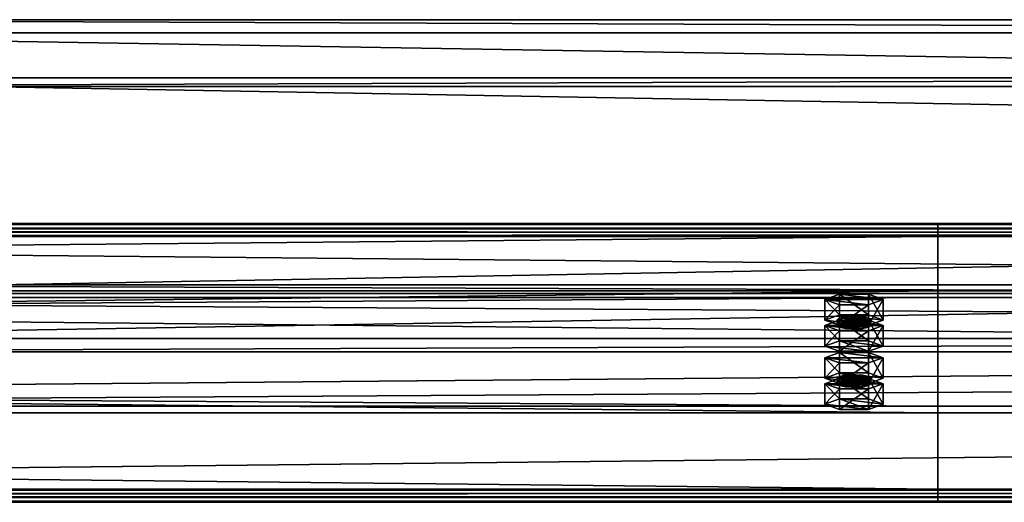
# Model space of a CAD drawing. Header units: millimetres. Extents: x -333 to 67333, y -930 to 39730.
# Tile 638 of 656: x 5772 to 6124, y 24963 to 25135. Entities that reach past the tile are written whole.
import ezdxf

# ---------------------------------------------------------------- set-up
doc = ezdxf.new("R2010")
doc.units = ezdxf.units.MM
for name, color, linetype in [('13', 7, 'Continuous'), ('5', 7, 'Continuous'), ('95', 7, 'Continuous')]:
    doc.layers.add(name, color=color, linetype=linetype)

msp = doc.modelspace()

# ---------------------------------------------------------------- meshes
at = {"layer": '13', "color": 30}
mesh = msp.add_polyface(dxfattribs=at)
corners = [(-330.01, 24965.81, 6372.77), (-330.01, 25038.2, 6357.38), (6099.99, 25038.2, 6357.38), (6099.99, 24965.81, 6372.77), (-330.01, 24997.03, 6163.71), (6099.99, 24997.03, 6163.71), (-330.01, 25057.68, 6150.82), (6099.99, 25057.68, 6150.82), (-330.01, 25060.38, 6163.54), (6099.99, 25060.38, 6163.54), (-330.01, 25062.33, 6163.12), (6099.99, 25062.33, 6163.12), (-330.01, 25059.22, 6148.45), (6099.99, 25059.22, 6148.45), (-330.01, 24994.66, 6162.17), (6099.99, 24994.66, 6162.17), (-330.01, 25035.82, 6355.84), (6099.99, 25035.82, 6355.84), (-330.01, 24967.35, 6370.4), (6099.99, 24967.35, 6370.4), (-330.01, 24964.65, 6357.68), (6099.99, 24964.65, 6357.68), (-330.01, 24962.69, 6358.1), (6099.99, 24962.69, 6358.1)]
mesh.append_faces([[corners[k] for k in face] for face in [(0, 2, 3, 3), (1, 5, 2, 2), (4, 7, 5, 5), (6, 9, 7, 7), (8, 11, 9, 9), (10, 13, 11, 11), (12, 15, 13, 13), (14, 17, 15, 15), (16, 19, 17, 17), (18, 21, 19, 19), (20, 23, 21, 21), (22, 3, 23, 23), (20, 0, 22, 22), (8, 12, 10, 10), (11, 7, 9, 9)]], dxfattribs={"vtx0": -1, "color": 30})
mesh.append_faces([[corners[k] for k in face] for face in [(0, 16, 1, 1), (16, 0, 18, 18), (18, 0, 20, 20), (12, 6, 14, 14), (14, 1, 16, 16), (3, 19, 23, 23), (19, 2, 17, 17), (17, 2, 15, 15), (15, 5, 13, 13)]], dxfattribs={"vtx0": -1, "vtx1": -1, "color": 30})
mesh.append_faces([[corners[k] for k in face] for face in [(12, 8, 6, 6), (14, 6, 4, 4), (14, 4, 1, 1), (7, 11, 13, 13), (19, 3, 2, 2), (15, 2, 5, 5), (13, 5, 7, 7)]], dxfattribs={"vtx0": -1, "vtx2": -1, "vtx3": -1, "color": 30})
mesh.append_faces([[corners[k] for k in face] for face in [(21, 23, 19, 19)]], dxfattribs={"vtx1": -1, "color": 30})
mesh.append_faces([[corners[k] for k in face] for face in [(0, 1, 2, 2), (1, 4, 5, 5), (4, 6, 7, 7), (6, 8, 9, 9), (8, 10, 11, 11), (10, 12, 13, 13), (12, 14, 15, 15), (14, 16, 17, 17), (16, 18, 19, 19), (18, 20, 21, 21), (20, 22, 23, 23), (22, 0, 3, 3)]], dxfattribs={"vtx2": -1, "vtx3": -1, "color": 30})
mesh = msp.add_polyface(dxfattribs=at)
corners = [(4899.99, 24965.81, 6372.77), (4899.99, 25038.2, 6357.38), (11699.99, 25038.2, 6357.38), (11699.99, 24965.81, 6372.77), (4899.99, 24997.03, 6163.71), (11699.99, 24997.03, 6163.71), (4899.99, 25057.68, 6150.82), (11699.99, 25057.68, 6150.82), (4899.99, 25060.38, 6163.54), (11699.99, 25060.38, 6163.54), (4899.99, 25062.33, 6163.12), (11699.99, 25062.33, 6163.12), (4899.99, 25059.22, 6148.45), (11699.99, 25059.22, 6148.45), (4899.99, 24994.66, 6162.17), (11699.99, 24994.66, 6162.17), (4899.99, 25035.82, 6355.84), (11699.99, 25035.82, 6355.84), (4899.99, 24967.35, 6370.4), (11699.99, 24967.35, 6370.4), (4899.99, 24964.65, 6357.68), (11699.99, 24964.65, 6357.68), (4899.99, 24962.69, 6358.1), (11699.99, 24962.69, 6358.1)]
mesh.append_faces([[corners[k] for k in face] for face in [(0, 2, 3, 3), (1, 5, 2, 2), (4, 7, 5, 5), (6, 9, 7, 7), (8, 11, 9, 9), (10, 13, 11, 11), (12, 15, 13, 13), (14, 17, 15, 15), (16, 19, 17, 17), (18, 21, 19, 19), (20, 23, 21, 21), (22, 3, 23, 23), (20, 0, 22, 22), (8, 12, 10, 10), (11, 7, 9, 9)]], dxfattribs={"vtx0": -1, "color": 30})
mesh.append_faces([[corners[k] for k in face] for face in [(0, 16, 1, 1), (16, 0, 18, 18), (18, 0, 20, 20), (12, 6, 14, 14), (14, 1, 16, 16), (3, 19, 23, 23), (19, 2, 17, 17), (17, 2, 15, 15), (15, 5, 13, 13)]], dxfattribs={"vtx0": -1, "vtx1": -1, "color": 30})
mesh.append_faces([[corners[k] for k in face] for face in [(12, 8, 6, 6), (14, 6, 4, 4), (14, 4, 1, 1), (7, 11, 13, 13), (19, 3, 2, 2), (15, 2, 5, 5), (13, 5, 7, 7)]], dxfattribs={"vtx0": -1, "vtx2": -1, "vtx3": -1, "color": 30})
mesh.append_faces([[corners[k] for k in face] for face in [(21, 23, 19, 19)]], dxfattribs={"vtx1": -1, "color": 30})
mesh.append_faces([[corners[k] for k in face] for face in [(0, 1, 2, 2), (1, 4, 5, 5), (4, 6, 7, 7), (6, 8, 9, 9), (8, 10, 11, 11), (10, 12, 13, 13), (12, 14, 15, 15), (14, 16, 17, 17), (16, 18, 19, 19), (18, 20, 21, 21), (20, 22, 23, 23), (22, 0, 3, 3)]], dxfattribs={"vtx2": -1, "vtx3": -1, "color": 30})
at = {"layer": '5', "color": 131}
mesh = msp.add_polyface(dxfattribs=at)
corners = [(11009.95, 25111.2, 6008.63), (11009.95, 25021.21, 6027.75), (5589.94, 25021.21, 6027.75), (5589.94, 25111.2, 6008.63), (11009.95, 25040.33, 6117.74), (5589.94, 25040.33, 6117.74), (11009.95, 25130.32, 6098.62), (5589.94, 25130.32, 6098.62), (11009.95, 25114.28, 6003.88), (11009.95, 25135.07, 6101.7), (5589.94, 25135.07, 6101.7), (5589.94, 25114.28, 6003.88), (11009.95, 25037.25, 6122.49), (5589.94, 25037.25, 6122.49), (11009.95, 25016.46, 6024.67), (5589.94, 25016.46, 6024.67)]
mesh.append_faces([[corners[k] for k in face] for face in [(0, 2, 3, 3), (1, 5, 2, 2), (4, 7, 5, 5), (6, 3, 7, 7), (8, 10, 11, 11), (9, 13, 10, 10), (12, 15, 13, 13), (14, 11, 15, 15)]], dxfattribs={"vtx0": -1, "color": 131})
mesh.append_faces([[corners[k] for k in face] for face in [(6, 8, 0, 0), (12, 4, 14, 14), (11, 3, 15, 15), (3, 10, 7, 7), (7, 10, 5, 5), (15, 2, 13, 13), (2, 15, 3, 3), (13, 5, 10, 10)]], dxfattribs={"vtx0": -1, "vtx1": -1, "color": 131})
mesh.append_faces([[corners[k] for k in face] for face in [(9, 6, 4, 4), (6, 9, 8, 8), (0, 8, 14, 14), (4, 12, 9, 9), (14, 4, 1, 1), (14, 1, 0, 0), (3, 11, 10, 10), (13, 2, 5, 5)]], dxfattribs={"vtx0": -1, "vtx2": -1, "vtx3": -1, "color": 131})
mesh.append_faces([[corners[k] for k in face] for face in [(0, 1, 2, 2), (1, 4, 5, 5), (4, 6, 7, 7), (6, 0, 3, 3), (8, 9, 10, 10), (9, 12, 13, 13), (12, 14, 15, 15), (14, 8, 11, 11)]], dxfattribs={"vtx2": -1, "vtx3": -1, "color": 131})
at = {"layer": '95', "color": 20}
mesh = msp.add_polyface(dxfattribs=at)
corners = [(6075.99, 25027.8, 6308.48), (6075.19, 25027.18, 6305.54), (6075.19, 25025.22, 6305.96), (6075.99, 25025.84, 6308.89), (6072.99, 25026.72, 6303.39), (6072.99, 25024.76, 6303.81), (6069.99, 25026.55, 6302.61), (6069.99, 25024.6, 6303.02), (6066.99, 25026.72, 6303.39), (6066.99, 25024.76, 6303.81), (6064.79, 25027.18, 6305.54), (6064.79, 25025.22, 6305.96), (6063.99, 25027.8, 6308.48), (6063.99, 25025.84, 6308.89), (6064.79, 25028.42, 6311.41), (6064.79, 25026.47, 6311.83), (6066.99, 25028.88, 6313.56), (6066.99, 25026.92, 6313.98), (6069.99, 25029.05, 6314.35), (6069.99, 25027.09, 6314.76), (6072.99, 25028.88, 6313.56), (6072.99, 25026.92, 6313.98), (6075.19, 25028.42, 6311.41), (6075.19, 25026.47, 6311.83), (6080.38, 25025.84, 6308.89), (6075.19, 25023.97, 6300.09), (6075.19, 25016.64, 6301.65), (6080.38, 25018.51, 6310.45), (6064.79, 25023.97, 6300.09), (6064.79, 25016.64, 6301.65), (6059.6, 25025.84, 6308.89), (6059.6, 25018.51, 6310.45), (6064.79, 25027.72, 6317.7), (6064.79, 25020.38, 6319.26), (6075.19, 25027.72, 6317.7), (6075.19, 25020.38, 6319.26), (6080.38, 25035.14, 6306.92), (6075.19, 25033.27, 6298.11), (6075.19, 25025.93, 6299.67), (6080.38, 25027.8, 6308.48), (6064.79, 25033.27, 6298.11), (6064.79, 25025.93, 6299.67), (6059.6, 25035.14, 6306.92), (6059.6, 25027.8, 6308.48), (6064.79, 25037.01, 6315.72), (6064.79, 25029.67, 6317.28), (6075.19, 25037.01, 6315.72), (6075.19, 25029.67, 6317.28), (6075.99, 25007.01, 6210.66), (6075.19, 25006.39, 6207.73), (6075.19, 25004.43, 6208.14), (6075.99, 25005.05, 6211.08), (6072.99, 25005.93, 6205.58), (6072.99, 25003.97, 6206), (6069.99, 25005.76, 6204.79), (6069.99, 25003.81, 6205.21), (6066.99, 25005.93, 6205.58), (6066.99, 25003.97, 6206), (6064.79, 25006.39, 6207.73), (6064.79, 25004.43, 6208.14), (6063.99, 25007.01, 6210.66), (6063.99, 25005.05, 6211.08), (6064.79, 25007.63, 6213.6), (6064.79, 25005.68, 6214.01), (6066.99, 25008.09, 6215.75), (6066.99, 25006.13, 6216.16), (6069.99, 25008.26, 6216.53), (6069.99, 25006.3, 6216.95), (6072.99, 25008.09, 6215.75), (6072.99, 25006.13, 6216.16), (6075.19, 25007.63, 6213.6), (6075.19, 25005.68, 6214.01), (6080.38, 25005.05, 6211.08), (6075.19, 25003.18, 6202.27), (6075.19, 24995.85, 6203.83), (6080.38, 24997.72, 6212.64), (6064.79, 25003.18, 6202.27), (6064.79, 24995.85, 6203.83), (6059.6, 25005.05, 6211.08), (6059.6, 24997.72, 6212.64), (6064.79, 25006.92, 6219.88), (6064.79, 24999.59, 6221.44), (6075.19, 25006.92, 6219.88), (6075.19, 24999.59, 6221.44), (6080.38, 25014.35, 6209.1), (6075.19, 25012.47, 6200.3), (6075.19, 25005.14, 6201.86), (6080.38, 25007.01, 6210.66), (6064.79, 25012.47, 6200.3), (6064.79, 25005.14, 6201.86), (6059.6, 25014.35, 6209.1), (6059.6, 25007.01, 6210.66), (6064.79, 25016.22, 6217.91), (6064.79, 25008.88, 6219.47), (6075.19, 25016.22, 6217.91), (6075.19, 25008.88, 6219.47)]
mesh.append_faces([[corners[k] for k in face] for face in [(0, 2, 3, 3), (1, 5, 2, 2), (4, 7, 5, 5), (6, 9, 7, 7), (8, 11, 9, 9), (10, 13, 11, 11), (12, 15, 13, 13), (14, 17, 15, 15), (16, 19, 17, 17), (18, 21, 19, 19), (20, 23, 21, 21), (22, 3, 23, 23), (4, 8, 6, 6), (16, 20, 18, 18), (23, 19, 21, 21), (11, 7, 9, 9), (24, 26, 27, 27), (25, 29, 26, 26), (28, 31, 29, 29), (30, 33, 31, 31), (32, 35, 33, 33), (34, 27, 35, 35), (25, 30, 28, 28), (32, 24, 34, 34), (27, 33, 35, 35), (31, 26, 29, 29), (36, 38, 39, 39), (37, 41, 38, 38), (40, 43, 41, 41), (42, 45, 43, 43), (44, 47, 45, 45), (46, 39, 47, 47), (37, 42, 40, 40), (44, 36, 46, 46), (39, 45, 47, 47), (43, 38, 41, 41), (48, 50, 51, 51), (49, 53, 50, 50), (52, 55, 53, 53), (54, 57, 55, 55), (56, 59, 57, 57), (58, 61, 59, 59), (60, 63, 61, 61), (62, 65, 63, 63), (64, 67, 65, 65), (66, 69, 67, 67), (68, 71, 69, 69), (70, 51, 71, 71), (52, 56, 54, 54), (64, 68, 66, 66), (71, 67, 69, 69), (59, 55, 57, 57), (72, 74, 75, 75), (73, 77, 74, 74), (76, 79, 77, 77), (78, 81, 79, 79), (80, 83, 81, 81), (82, 75, 83, 83), (73, 78, 76, 76), (80, 72, 82, 82), (75, 81, 83, 83), (79, 74, 77, 77), (84, 86, 87, 87), (85, 89, 86, 86), (88, 91, 89, 89), (90, 93, 91, 91), (92, 95, 93, 93), (94, 87, 95, 95), (85, 90, 88, 88), (92, 84, 94, 94), (87, 93, 95, 95), (91, 86, 89, 89)]], dxfattribs={"vtx0": -1, "color": 20})
mesh.append_faces([[corners[k] for k in face] for face in [(8, 4, 10, 10), (10, 4, 12, 12), (12, 0, 14, 14), (14, 0, 16, 16), (19, 23, 17, 17), (17, 3, 15, 15), (15, 2, 13, 13), (13, 5, 11, 11), (30, 24, 32, 32), (33, 26, 31, 31), (42, 36, 44, 44), (45, 38, 43, 43), (56, 52, 58, 58), (58, 52, 60, 60), (60, 48, 62, 62), (62, 48, 64, 64), (67, 71, 65, 65), (65, 51, 63, 63), (63, 50, 61, 61), (61, 53, 59, 59), (78, 72, 80, 80), (81, 74, 79, 79), (90, 84, 92, 92), (93, 86, 91, 91)]], dxfattribs={"vtx0": -1, "vtx1": -1, "color": 20})
mesh.append_faces([[corners[k] for k in face] for face in [(12, 4, 1, 1), (12, 1, 0, 0), (16, 0, 22, 22), (16, 22, 20, 20), (17, 23, 3, 3), (15, 3, 2, 2), (13, 2, 5, 5), (11, 5, 7, 7), (30, 25, 24, 24), (33, 27, 26, 26), (42, 37, 36, 36), (45, 39, 38, 38), (60, 52, 49, 49), (60, 49, 48, 48), (64, 48, 70, 70), (64, 70, 68, 68), (65, 71, 51, 51), (63, 51, 50, 50), (61, 50, 53, 53), (59, 53, 55, 55), (78, 73, 72, 72), (81, 75, 74, 74), (90, 85, 84, 84), (93, 87, 86, 86)]], dxfattribs={"vtx0": -1, "vtx2": -1, "vtx3": -1, "color": 20})
mesh.append_faces([[corners[k] for k in face] for face in [(0, 1, 2, 2), (1, 4, 5, 5), (4, 6, 7, 7), (6, 8, 9, 9), (8, 10, 11, 11), (10, 12, 13, 13), (12, 14, 15, 15), (14, 16, 17, 17), (16, 18, 19, 19), (18, 20, 21, 21), (20, 22, 23, 23), (22, 0, 3, 3), (24, 25, 26, 26), (25, 28, 29, 29), (28, 30, 31, 31), (30, 32, 33, 33), (32, 34, 35, 35), (34, 24, 27, 27), (36, 37, 38, 38), (37, 40, 41, 41), (40, 42, 43, 43), (42, 44, 45, 45), (44, 46, 47, 47), (46, 36, 39, 39), (48, 49, 50, 50), (49, 52, 53, 53), (52, 54, 55, 55), (54, 56, 57, 57), (56, 58, 59, 59), (58, 60, 61, 61), (60, 62, 63, 63), (62, 64, 65, 65), (64, 66, 67, 67), (66, 68, 69, 69), (68, 70, 71, 71), (70, 48, 51, 51), (72, 73, 74, 74), (73, 76, 77, 77), (76, 78, 79, 79), (78, 80, 81, 81), (80, 82, 83, 83), (82, 72, 75, 75), (84, 85, 86, 86), (85, 88, 89, 89), (88, 90, 91, 91), (90, 92, 93, 93), (92, 94, 95, 95), (94, 84, 87, 87)]], dxfattribs={"vtx2": -1, "vtx3": -1, "color": 20})

doc.saveas('drawing.dxf')
